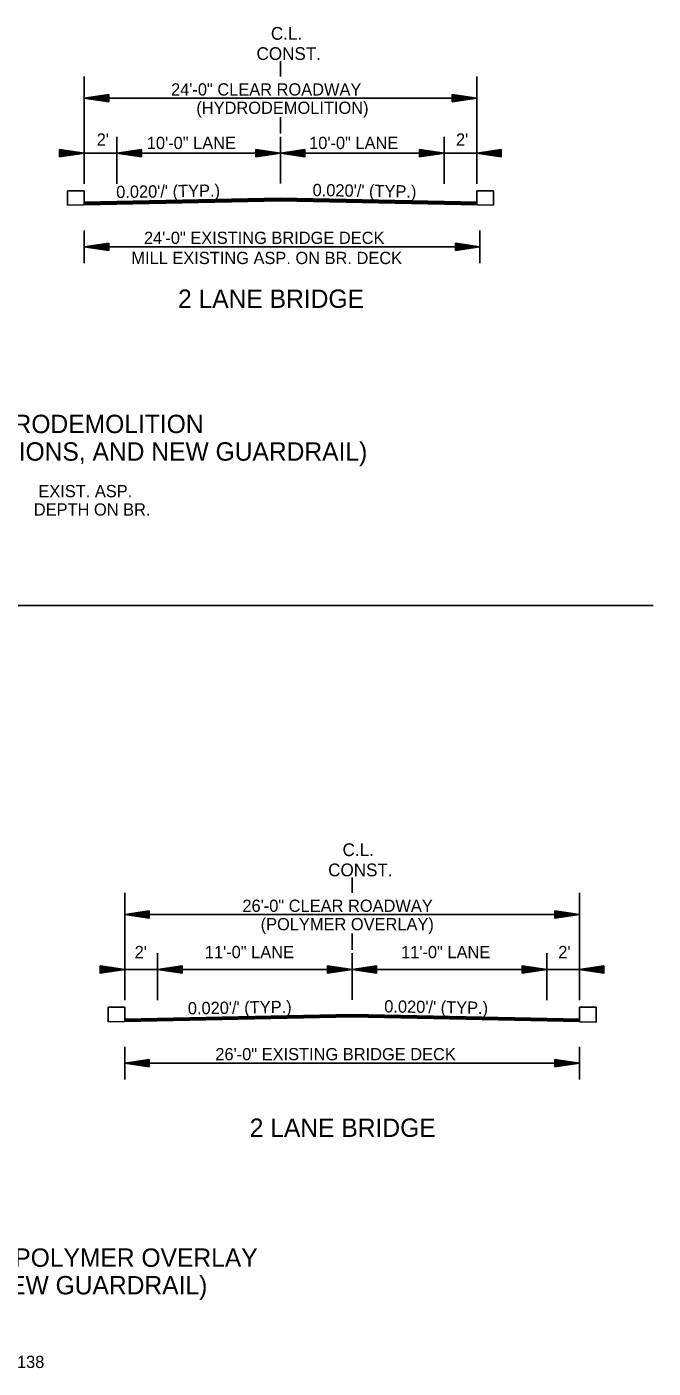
# Model space of a CAD drawing. Extents: x 544199 to 1930787, y -1968972 to 596640.
# Drawn here: x 546857 to 547239, y -1957335 to -1956514 of the extents above; entities that cross this region are included whole.
import ezdxf

# ---------------------------------------------------------------- set-up
doc = ezdxf.new("R2010")
doc.units = 0
doc.layers.add('R_Border', color=7, linetype='Continuous')
doc.layers.add('R_Draft', color=7, linetype='Continuous')

msp = doc.modelspace()

# ---------------------------------------------------------------- linework, layer by layer
at = {"layer": 'R_Border'}
for p, q in [((546881.42, -1956614.06), (546881.4, -1956622.87)), ((546891.58, -1956614.06), (546881.42, -1956614.06)), ((546891.58, -1956622.5), (546891.58, -1956614.06)), ((547131.58, -1956622.5), (547131.58, -1956614.06)), ((547131.58, -1956614.06), (547141.75, -1956614.06)), ((547141.75, -1956614.06), (547141.76, -1956622.87)), ((546317.87, -1956867.94), (547239.45, -1956867.94)), ((546906.23, -1957113.72), (546906.21, -1957122.74)), ((546916.39, -1957113.72), (546906.23, -1957113.72)), ((546916.39, -1957122.52), (546916.39, -1957113.72)), ((547194.39, -1957122.52), (547194.39, -1957113.72)), ((547194.39, -1957113.72), (547204.56, -1957113.72)), ((547204.56, -1957113.72), (547204.57, -1957122.89))]:
    msp.add_line(p, q, dxfattribs=at)
at = {"layer": 'R_Draft'}
for p, q in [((547011.58, -1956544.04), (547011.58, -1956534.73)), ((546891.58, -1956609.82), (546891.58, -1956544.08)), ((547131.58, -1956609.82), (547131.58, -1956544.08)), ((546906.58, -1956555.2), (546891.58, -1956557.45)), ((546891.58, -1956557.45), (547131.58, -1956557.45)), ((546906.58, -1956559.7), (546891.58, -1956557.45)), ((546906.58, -1956555.58), (546894.09, -1956557.45)), ((546906.58, -1956559.33), (546894.09, -1956557.45)), ((546906.58, -1956555.96), (546896.67, -1956557.45)), ((546906.58, -1956558.95), (546896.67, -1956557.45)), ((546906.58, -1956556.34), (546899.17, -1956557.45)), ((546906.58, -1956558.57), (546899.17, -1956557.45)), ((546906.58, -1956556.72), (546901.71, -1956557.45)), ((546906.58, -1956558.18), (546901.71, -1956557.45)), ((546906.58, -1956557.1), (546904.21, -1956557.45)), ((546906.58, -1956557.81), (546904.21, -1956557.45)), ((546906.58, -1956559.7), (546906.58, -1956555.2)), ((547116.58, -1956555.2), (547131.58, -1956557.45)), ((547116.58, -1956555.2), (547116.58, -1956559.7)), ((547116.58, -1956555.58), (547129.08, -1956557.45)), ((547116.58, -1956555.96), (547126.5, -1956557.45)), ((547116.58, -1956556.34), (547124, -1956557.45)), ((547116.58, -1956556.73), (547121.46, -1956557.45)), ((547116.58, -1956557.1), (547118.95, -1956557.45)), ((547116.58, -1956559.7), (547131.58, -1956557.45)), ((547116.58, -1956558.19), (547121.46, -1956557.45)), ((547116.58, -1956558.95), (547126.5, -1956557.45)), ((547116.58, -1956559.33), (547129.08, -1956557.45)), ((547116.58, -1956558.57), (547124, -1956557.45)), ((547116.58, -1956557.81), (547118.95, -1956557.45)), ((547011.58, -1956578.97), (547011.58, -1956569.1)), ((546911.58, -1956609.82), (546911.58, -1956581.1)), ((547011.58, -1956609.65), (547011.58, -1956581.1)), ((547111.58, -1956609.82), (547111.58, -1956581.1)), ((546876.58, -1956588.74), (546891.58, -1956590.99)), ((546876.58, -1956588.74), (546876.58, -1956593.24)), ((546876.58, -1956589.12), (546889.08, -1956590.99)), ((546876.58, -1956589.5), (546886.5, -1956590.99)), ((546876.58, -1956589.87), (546884, -1956590.99)), ((546876.58, -1956590.26), (546881.46, -1956590.99)), ((546876.58, -1956590.64), (546878.95, -1956590.99)), ((546876.58, -1956593.24), (546891.58, -1956590.99)), ((546876.58, -1956591.73), (546881.46, -1956590.99)), ((546876.58, -1956592.48), (546886.5, -1956590.99)), ((546876.58, -1956592.87), (546889.08, -1956590.99)), ((546876.58, -1956592.11), (546884, -1956590.99)), ((546876.58, -1956591.34), (546878.95, -1956590.99)), ((546891.58, -1956590.99), (547011.58, -1956590.99)), ((546926.58, -1956588.74), (546911.58, -1956590.99)), ((546926.58, -1956593.24), (546911.58, -1956590.99)), ((546926.58, -1956589.12), (546914.09, -1956590.99)), ((546926.58, -1956592.87), (546914.09, -1956590.99)), ((546926.58, -1956589.5), (546916.67, -1956590.99)), ((546926.58, -1956592.48), (546916.67, -1956590.99)), ((546926.58, -1956589.87), (546919.17, -1956590.99)), ((546926.58, -1956592.11), (546919.17, -1956590.99)), ((546926.58, -1956590.26), (546921.71, -1956590.99)), ((546926.58, -1956591.72), (546921.71, -1956590.99)), ((546926.58, -1956590.64), (546924.21, -1956590.99)), ((546926.58, -1956591.34), (546924.21, -1956590.99)), ((546926.58, -1956593.24), (546926.58, -1956588.74)), ((546996.58, -1956588.74), (547011.58, -1956590.99)), ((546996.58, -1956588.74), (546996.58, -1956593.24)), ((546996.58, -1956589.12), (547009.08, -1956590.99)), ((546996.58, -1956589.5), (547006.5, -1956590.99)), ((546996.58, -1956589.87), (547004, -1956590.99)), ((546996.58, -1956590.26), (547001.46, -1956590.99)), ((546996.58, -1956590.64), (546998.95, -1956590.99)), ((546996.58, -1956593.24), (547011.58, -1956590.99)), ((546996.58, -1956591.73), (547001.46, -1956590.99)), ((546996.58, -1956592.48), (547006.5, -1956590.99)), ((546996.58, -1956592.87), (547009.08, -1956590.99)), ((546996.58, -1956592.11), (547004, -1956590.99)), ((546996.58, -1956591.34), (546998.95, -1956590.99)), ((547026.58, -1956588.74), (547011.58, -1956590.99)), ((547131.58, -1956590.99), (547011.58, -1956590.99)), ((547026.58, -1956593.24), (547011.58, -1956590.99)), ((547026.58, -1956589.12), (547014.09, -1956590.99)), ((547026.58, -1956592.87), (547014.09, -1956590.99)), ((547026.58, -1956589.5), (547016.67, -1956590.99)), ((547026.58, -1956592.48), (547016.67, -1956590.99)), ((547026.58, -1956589.87), (547019.17, -1956590.99)), ((547026.58, -1956592.11), (547019.17, -1956590.99)), ((547026.58, -1956590.26), (547021.71, -1956590.99)), ((547026.58, -1956591.73), (547021.71, -1956590.99)), ((547026.58, -1956590.64), (547024.21, -1956590.99)), ((547026.58, -1956591.34), (547024.21, -1956590.99)), ((547026.58, -1956588.74), (547026.58, -1956593.24)), ((547096.58, -1956588.74), (547111.58, -1956590.99)), ((547096.58, -1956593.24), (547096.58, -1956588.74)), ((547096.58, -1956589.12), (547109.08, -1956590.99)), ((547096.58, -1956589.5), (547106.5, -1956590.99)), ((547096.58, -1956589.87), (547104, -1956590.99)), ((547096.58, -1956590.26), (547101.46, -1956590.99)), ((547096.58, -1956590.64), (547098.95, -1956590.99)), ((547096.58, -1956593.24), (547111.58, -1956590.99)), ((547096.58, -1956591.72), (547101.46, -1956590.99)), ((547096.58, -1956592.48), (547106.5, -1956590.99)), ((547096.58, -1956592.87), (547109.08, -1956590.99)), ((547096.58, -1956592.11), (547104, -1956590.99)), ((547096.58, -1956591.34), (547098.95, -1956590.99)), ((547146.58, -1956588.74), (547131.58, -1956590.99)), ((547146.58, -1956593.24), (547131.58, -1956590.99)), ((547146.58, -1956589.12), (547134.09, -1956590.99)), ((547146.58, -1956592.87), (547134.09, -1956590.99)), ((547146.58, -1956589.5), (547136.67, -1956590.99)), ((547146.58, -1956592.48), (547136.67, -1956590.99)), ((547146.58, -1956589.87), (547139.17, -1956590.99)), ((547146.58, -1956592.11), (547139.17, -1956590.99)), ((547146.58, -1956590.26), (547141.71, -1956590.99)), ((547146.58, -1956591.73), (547141.71, -1956590.99)), ((547146.58, -1956590.64), (547144.21, -1956590.99)), ((547146.58, -1956591.34), (547144.21, -1956590.99)), ((547146.58, -1956588.74), (547146.58, -1956593.24)), ((547011.58, -1956618.6), (546891.58, -1956621)), ((547011.59, -1956618.9), (546891.58, -1956621.3)), ((547011.6, -1956619.2), (546891.58, -1956621.6)), ((547011.6, -1956619.5), (546891.58, -1956621.9)), ((547011.61, -1956619.8), (546891.58, -1956622.2)), ((547011.61, -1956620.1), (546891.58, -1956622.5)), ((547011.55, -1956620.1), (547131.58, -1956622.5)), ((547011.56, -1956619.8), (547131.58, -1956622.2)), ((547011.57, -1956619.2), (547131.58, -1956621.6)), ((547011.57, -1956619.5), (547131.58, -1956621.9)), ((547011.58, -1956618.6), (547131.58, -1956621)), ((547011.58, -1956618.9), (547131.58, -1956621.3)), ((547011.62, -1956620.27), (546881.4, -1956622.87)), ((547011.55, -1956620.27), (547141.76, -1956622.87)), ((546891.58, -1956638.45), (546891.58, -1956658.45)), ((547133.58, -1956638.45), (547133.58, -1956658.45)), ((546906.58, -1956646.2), (546891.58, -1956648.45)), ((546891.58, -1956648.45), (547131.58, -1956648.45)), ((546906.58, -1956650.7), (546891.58, -1956648.45)), ((546906.58, -1956646.58), (546894.09, -1956648.45)), ((546906.58, -1956650.33), (546894.09, -1956648.45)), ((546906.58, -1956646.96), (546896.67, -1956648.45)), ((546906.58, -1956649.95), (546896.67, -1956648.45)), ((546906.58, -1956647.34), (546899.17, -1956648.45)), ((546906.58, -1956649.57), (546899.17, -1956648.45)), ((546906.58, -1956647.72), (546901.71, -1956648.45)), ((546906.58, -1956649.18), (546901.71, -1956648.45)), ((546906.58, -1956648.1), (546904.21, -1956648.45)), ((546906.58, -1956648.81), (546904.21, -1956648.45)), ((546906.58, -1956650.7), (546906.58, -1956646.2)), ((547118.58, -1956646.2), (547133.58, -1956648.45)), ((547118.58, -1956646.2), (547118.58, -1956650.7)), ((547118.58, -1956646.58), (547131.08, -1956648.45)), ((547118.58, -1956646.96), (547128.5, -1956648.45)), ((547118.58, -1956647.34), (547126, -1956648.45)), ((547118.58, -1956647.73), (547123.46, -1956648.45)), ((547118.58, -1956648.1), (547120.95, -1956648.45)), ((547118.58, -1956650.7), (547133.58, -1956648.45)), ((547118.58, -1956649.19), (547123.46, -1956648.45)), ((547118.58, -1956649.95), (547128.5, -1956648.45)), ((547118.58, -1956650.33), (547131.08, -1956648.45)), ((547118.58, -1956649.57), (547126, -1956648.45)), ((547118.58, -1956648.81), (547120.95, -1956648.45)), ((547055.39, -1957043.7), (547055.39, -1957034.4)), ((546916.39, -1957109.48), (546916.39, -1957043.75)), ((547194.39, -1957109.48), (547194.39, -1957043.75)), ((546931.39, -1957054.87), (546916.39, -1957057.12)), ((546931.39, -1957055.24), (546918.9, -1957057.12)), ((546931.39, -1957059.37), (546931.39, -1957054.87)), ((547179.39, -1957054.87), (547194.39, -1957057.12)), ((547179.39, -1957054.87), (547179.39, -1957059.37)), ((547179.39, -1957055.24), (547191.89, -1957057.12)), ((546931.39, -1957059.37), (546916.39, -1957057.12)), ((546917.39, -1957057.12), (547193.39, -1957057.12)), ((546931.39, -1957058.99), (546918.9, -1957057.12)), ((546931.39, -1957055.62), (546921.48, -1957057.12)), ((546931.39, -1957058.61), (546921.48, -1957057.12)), ((546931.39, -1957056), (546923.98, -1957057.12)), ((546931.39, -1957058.23), (546923.98, -1957057.12)), ((546931.39, -1957056.38), (546926.52, -1957057.12)), ((546931.39, -1957057.84), (546926.52, -1957057.12)), ((546931.39, -1957056.76), (546929.02, -1957057.12)), ((546931.39, -1957057.47), (546929.02, -1957057.12)), ((547179.39, -1957055.62), (547189.31, -1957057.12)), ((547179.39, -1957056), (547186.81, -1957057.12)), ((547179.39, -1957056.39), (547184.27, -1957057.12)), ((547179.39, -1957056.76), (547181.76, -1957057.12)), ((547179.39, -1957059.37), (547194.39, -1957057.12)), ((547179.39, -1957057.85), (547184.27, -1957057.12)), ((547179.39, -1957058.61), (547189.31, -1957057.12)), ((547179.39, -1957058.99), (547191.89, -1957057.12)), ((547179.39, -1957058.23), (547186.81, -1957057.12)), ((547179.39, -1957057.47), (547181.76, -1957057.12)), ((547055.39, -1957078.64), (547055.39, -1957068.77)), ((546936.39, -1957109.48), (546936.39, -1957080.76)), ((547055.39, -1957109.31), (547055.39, -1957080.76)), ((547174.39, -1957109.48), (547174.39, -1957080.76)), ((546901.39, -1957088.4), (546916.39, -1957090.65)), ((546901.39, -1957088.4), (546901.39, -1957092.9)), ((546901.39, -1957088.78), (546913.89, -1957090.65)), ((546901.39, -1957089.16), (546911.31, -1957090.65)), ((546901.39, -1957089.54), (546908.81, -1957090.65)), ((546901.39, -1957089.93), (546906.27, -1957090.65)), ((546901.39, -1957090.3), (546903.76, -1957090.65)), ((546901.39, -1957092.9), (546916.39, -1957090.65)), ((546901.39, -1957091.39), (546906.27, -1957090.65)), ((546901.39, -1957092.15), (546911.31, -1957090.65)), ((546901.39, -1957092.53), (546913.89, -1957090.65)), ((546901.39, -1957091.77), (546908.81, -1957090.65)), ((546901.39, -1957091.01), (546903.76, -1957090.65)), ((546935.39, -1957090.65), (546916.35, -1957090.65)), ((546935.39, -1957090.65), (547055.39, -1957090.65)), ((546951.39, -1957088.4), (546936.39, -1957090.65)), ((546951.39, -1957092.9), (546936.39, -1957090.65)), ((546951.39, -1957088.78), (546938.9, -1957090.65)), ((546951.39, -1957092.53), (546938.9, -1957090.65)), ((546951.39, -1957089.16), (546941.48, -1957090.65)), ((546951.39, -1957092.15), (546941.48, -1957090.65)), ((546951.39, -1957089.54), (546943.98, -1957090.65)), ((546951.39, -1957091.77), (546943.98, -1957090.65)), ((546951.39, -1957089.92), (546946.52, -1957090.65)), ((546951.39, -1957091.38), (546946.52, -1957090.65)), ((546951.39, -1957090.3), (546949.02, -1957090.65)), ((546951.39, -1957091.01), (546949.02, -1957090.65)), ((546951.39, -1957092.9), (546951.39, -1957088.4)), ((547040.39, -1957088.4), (547055.39, -1957090.65)), ((547040.39, -1957088.4), (547040.39, -1957092.9)), ((547040.39, -1957088.78), (547052.89, -1957090.65)), ((547040.39, -1957089.16), (547050.31, -1957090.65)), ((547040.39, -1957089.54), (547047.81, -1957090.65)), ((547040.39, -1957089.93), (547045.27, -1957090.65)), ((547040.39, -1957090.3), (547042.76, -1957090.65)), ((547040.39, -1957092.9), (547055.39, -1957090.65)), ((547040.39, -1957091.39), (547045.27, -1957090.65)), ((547040.39, -1957092.15), (547050.31, -1957090.65)), ((547040.39, -1957092.53), (547052.89, -1957090.65)), ((547040.39, -1957091.77), (547047.81, -1957090.65)), ((547040.39, -1957091.01), (547042.76, -1957090.65)), ((547070.39, -1957088.4), (547055.39, -1957090.65)), ((547175.39, -1957090.65), (547055.39, -1957090.65)), ((547070.39, -1957092.9), (547055.39, -1957090.65)), ((547070.39, -1957088.78), (547057.9, -1957090.65)), ((547070.39, -1957092.53), (547057.9, -1957090.65)), ((547070.39, -1957089.16), (547060.48, -1957090.65)), ((547070.39, -1957092.15), (547060.48, -1957090.65)), ((547070.39, -1957089.54), (547062.98, -1957090.65)), ((547070.39, -1957091.77), (547062.98, -1957090.65)), ((547070.39, -1957089.93), (547065.52, -1957090.65)), ((547070.39, -1957091.39), (547065.52, -1957090.65)), ((547070.39, -1957090.3), (547068.02, -1957090.65)), ((547070.39, -1957091.01), (547068.02, -1957090.65)), ((547070.39, -1957088.4), (547070.39, -1957092.9)), ((547159.39, -1957088.4), (547174.39, -1957090.65)), ((547159.39, -1957092.9), (547159.39, -1957088.4)), ((547159.39, -1957088.78), (547171.89, -1957090.65)), ((547159.39, -1957089.16), (547169.31, -1957090.65)), ((547159.39, -1957089.54), (547166.81, -1957090.65)), ((547159.39, -1957089.92), (547164.27, -1957090.65)), ((547159.39, -1957090.3), (547161.76, -1957090.65)), ((547159.39, -1957092.9), (547174.39, -1957090.65)), ((547159.39, -1957091.38), (547164.27, -1957090.65)), ((547159.39, -1957092.15), (547169.31, -1957090.65)), ((547159.39, -1957092.53), (547171.89, -1957090.65)), ((547159.39, -1957091.77), (547166.81, -1957090.65)), ((547159.39, -1957091.01), (547161.76, -1957090.65)), ((547175.39, -1957090.65), (547195.39, -1957090.65)), ((547209.39, -1957088.4), (547194.39, -1957090.65)), ((547209.39, -1957092.9), (547194.39, -1957090.65)), ((547209.39, -1957088.78), (547196.9, -1957090.65)), ((547209.39, -1957092.53), (547196.9, -1957090.65)), ((547209.39, -1957089.16), (547199.48, -1957090.65)), ((547209.39, -1957092.15), (547199.48, -1957090.65)), ((547209.39, -1957089.54), (547201.98, -1957090.65)), ((547209.39, -1957091.77), (547201.98, -1957090.65)), ((547209.39, -1957089.93), (547204.52, -1957090.65)), ((547209.39, -1957091.39), (547204.52, -1957090.65)), ((547209.39, -1957090.3), (547207.02, -1957090.65)), ((547209.39, -1957091.01), (547207.02, -1957090.65)), ((547209.39, -1957088.4), (547209.39, -1957092.9)), ((547055.42, -1957119.76), (546906.21, -1957122.74)), ((547055.39, -1957118.26), (546916.39, -1957121.04)), ((547055.4, -1957118.56), (546916.39, -1957121.34)), ((547055.41, -1957118.86), (546916.39, -1957121.64)), ((547055.41, -1957119.16), (546916.39, -1957121.94)), ((547055.42, -1957119.46), (546916.39, -1957122.24)), ((547055.36, -1957119.76), (547194.39, -1957122.54)), ((547055.37, -1957119.46), (547194.39, -1957122.24)), ((547055.38, -1957118.86), (547194.39, -1957121.64)), ((547055.38, -1957119.16), (547194.39, -1957121.94)), ((547055.39, -1957118.26), (547194.39, -1957121.04)), ((547055.39, -1957118.56), (547194.39, -1957121.34)), ((547194.39, -1957122.71), (547204.57, -1957122.91)), ((546916.39, -1957138.12), (546916.39, -1957158.12)), ((547194.39, -1957138.12), (547194.39, -1957158.12)), ((546931.39, -1957145.87), (546916.39, -1957148.12)), ((546931.39, -1957150.37), (546916.39, -1957148.12)), ((546917.39, -1957148.12), (547194.39, -1957148.12)), ((546931.39, -1957146.24), (546918.9, -1957148.12)), ((546931.39, -1957149.99), (546918.9, -1957148.12)), ((546931.39, -1957146.63), (546921.48, -1957148.12)), ((546931.39, -1957149.61), (546921.48, -1957148.12)), ((546931.39, -1957147), (546923.98, -1957148.12)), ((546931.39, -1957149.24), (546923.98, -1957148.12)), ((546931.39, -1957147.38), (546926.52, -1957148.12)), ((546931.39, -1957148.85), (546926.52, -1957148.12)), ((546931.39, -1957147.77), (546929.02, -1957148.12)), ((546931.39, -1957148.47), (546929.02, -1957148.12)), ((546931.39, -1957150.37), (546931.39, -1957145.87)), ((547179.39, -1957145.87), (547194.39, -1957148.12)), ((547179.39, -1957145.87), (547179.39, -1957150.37)), ((547179.39, -1957146.24), (547191.89, -1957148.12)), ((547179.39, -1957146.63), (547189.31, -1957148.12)), ((547179.39, -1957147), (547186.81, -1957148.12)), ((547179.39, -1957147.39), (547184.27, -1957148.12)), ((547179.39, -1957147.77), (547181.76, -1957148.12)), ((547179.39, -1957150.37), (547194.39, -1957148.12)), ((547179.39, -1957148.85), (547184.27, -1957148.12)), ((547179.39, -1957149.61), (547189.31, -1957148.12)), ((547179.39, -1957149.99), (547191.89, -1957148.12)), ((547179.39, -1957149.24), (547186.81, -1957148.12)), ((547179.39, -1957148.47), (547181.76, -1957148.12))]:
    msp.add_line(p, q, dxfattribs=at)

# ---------------------------------------------------------------- texts
for s, height, p in [('C.L.', 7.8, (547005.74, -1956521.64)), ('CONST.', 7.8, (546996.95, -1956534.01)), ('24\'-0" CLEAR ROADWAY ', 7.5, (546944.67, -1956555.78)), ('(HYDRODEMOLITION)', 7.5, (546960.15, -1956567.03)), ("2'", 7.5, (546899.24, -1956586.45)), ("2'", 7.5, (547118.9, -1956586.45)), ('10\'-0" LANE', 7.5, (546929.86, -1956588.53)), ('10\'-0" LANE', 7.5, (547029.1, -1956588.53)), ('24\'-0" EXISTING BRIDGE DECK', 7.5, (546928.14, -1956646.62)), ('MILL EXISTING ASP. ON BR. DECK', 7.5, (546920.43, -1956658.94)), ('2 LANE BRIDGE', 11.25, (546948.96, -1956685.76)), ('24 FT. CLEAR ROADWAY BRIDGES - HYDRODEMOLITION', 11.25, (546551.65, -1956762.41)), ('(BRIDGES WITH MILLING ON BR. DECKS, ROAD TRANSITIONS, AND NEW GUARDRAIL)', 11.25, (546439.46, -1956779.28)), (' EXIST. ASP. ', 7.5, (546860.78, -1956801.66)), ('DEPTH ON BR. ', 7.5, (546860.78, -1956812.91)), ('C.L.', 7.8, (547049.55, -1957021.3)), ('CONST.', 7.8, (547040.76, -1957033.67)), ('26\'-0" CLEAR ROADWAY ', 7.5, (546988.31, -1957055.45)), ('(POLYMER OVERLAY)', 7.5, (546999.47, -1957066.7)), ("2'", 7.5, (546922.44, -1957083.79)), ('11\'-0" LANE', 7.5, (546965.33, -1957083.79)), ('11\'-0" LANE', 7.5, (547085.33, -1957083.79)), ("2'", 7.5, (547181.44, -1957083.79)), ('26\'-0" EXISTING BRIDGE DECK', 7.5, (546971.77, -1957146.29)), ('2 LANE BRIDGE', 11.25, (546992.8, -1957193.19)), ('26 FT. CLEAR ROADWAY BRIDGES - POLYMER OVERLAY', 11.25, (546583.85, -1957272.71)), ('(ROAD TRANSITIONS AND NEW GUARDRAIL)', 11.25, (546640.9, -1957289.59)), ('      21       - BR. NO. 05436 - HWY. 138', 7.5, (546691.07, -1957334.64))]:
    msp.add_text(s, height=height, dxfattribs=at).set_placement(p)
for rotation, p in [(0.87191, (546911.2, -1956618.55)), (359.12809, (547031.19, -1956617.32)), (0.87191, (546955.01, -1957118.22)), (359.12809, (547075, -1957116.99))]:
    msp.add_text("0.020'/' (TYP.)", height=7.5, rotation=rotation, dxfattribs=at).set_placement(p)

doc.saveas('drawing.dxf')
